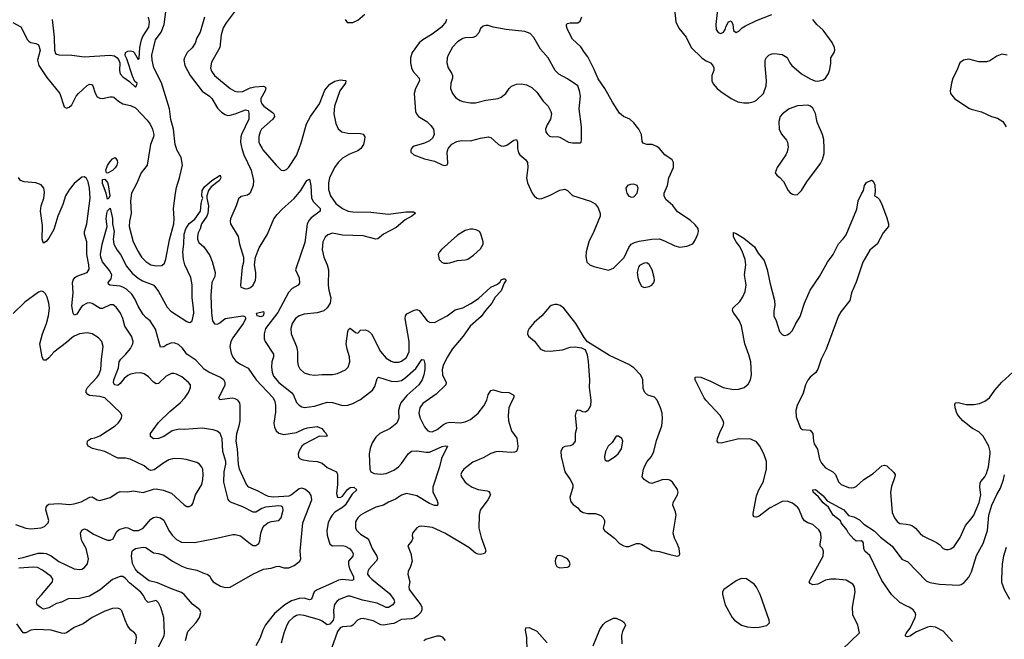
# Model space of a CAD drawing. Header units: inches. Extents: x 1682530 to 1839546, y 640742 to 791647.
# Tile 546 of 656: x 1793063 to 1800769, y 656160 to 661007. Entities that reach past the tile are written whole.
import ezdxf

# ---------------------------------------------------------------- set-up
doc = ezdxf.new("R2010")
doc.units = ezdxf.units.IN
doc.header["$MEASUREMENT"] = 0
for name, color, linetype in [('B7695', 7, 'Continuous'), ('B7696', 7, 'Continuous'), ('B8605', 7, 'Continuous'), ('B8606', 7, 'Continuous')]:
    doc.layers.add(name, color=color, linetype=linetype)

msp = doc.modelspace()

# ---------------------------------------------------------------- linework, layer by layer
at = {"layer": 'B7695', "color": 5}
for points, elevation in [([(1794081.6, 660000), (1794059.6, 659870), (1794013.4, 659810), (1793977.6, 659722.4), (1793937, 659650), (1793928.9, 659590), (1793934.4, 659490), (1793921.1, 659430), (1793918.7, 659390), (1793950.3, 659270), (1793990, 659192.7), (1794017.4, 659150), (1794050, 659114.9), (1794090, 659088.2), (1794130, 659080.7), (1794174.6, 659085.4), (1794196.4, 659103.6), (1794207.6, 659132.4), (1794234.6, 659285.4), (1794269.8, 659410), (1794272.3, 659452.3), (1794265.7, 659530), (1794281.2, 659650), (1794290, 659694.8), (1794314.3, 659770), (1794336, 659870), (1794326, 659930), (1794293.3, 659990), (1794289.8, 660000)], 460), ([(1794800.9, 660000), (1794818.3, 659950), (1794875.6, 659830), (1794891.6, 659750), (1794888.9, 659711.1), (1794870, 659659), (1794857.3, 659642.7), (1794844.7, 659635.3), (1794797, 659623), (1794775.3, 659604.7), (1794758, 659550), (1794713.4, 659450), (1794708.8, 659430), (1794712.2, 659410), (1794772, 659310), (1794782.6, 659250), (1794813.4, 659150), (1794813.4, 659110), (1794803.8, 659070), (1794790.7, 658930), (1794794.8, 658914.8), (1794830, 658902.4), (1794850, 658904.2), (1794870, 658912.2), (1794890, 658930.5), (1794907.2, 658970), (1794910.7, 658990), (1794910.7, 659030), (1794900.5, 659090), (1794907.6, 659150), (1794938.2, 659221.8), (1795001.4, 659330), (1795051.1, 659448.9), (1795076.9, 659483.1), (1795116.3, 659523.7), (1795210.4, 659609.6), (1795263.9, 659670), (1795310, 659750.4), (1795330, 659759.1), (1795340.6, 659710), (1795347, 659610), (1795362.9, 659582.9), (1795413.2, 659530), (1795414.6, 659510), (1795342.7, 659457.3), (1795324.6, 659435.4), (1795311.4, 659408.6), (1795295.6, 659264.4), (1795223.1, 659056.9), (1795222.4, 659050), (1795250, 658986.8), (1795252.9, 658947.1), (1795241.6, 658930), (1795195.8, 658904.2), (1795166.7, 658873.3), (1795083.6, 658716.4), (1794987.3, 658590), (1794975.8, 658550), (1794975.5, 658510), (1794983.6, 658490), (1795050.2, 658390), (1795049.2, 658370), (1795036.5, 658330), (1795032.9, 658290), (1795038, 658250), (1795050, 658219.5), (1795091.3, 658170), (1795190.2, 658090), (1795204.5, 658070), (1795230, 658013), (1795250, 657990.4), (1795270, 657977.1), (1795292.4, 657972.4), (1795370, 657982.3), (1795470, 658013.6), (1795511.3, 658011.3), (1795590, 657988.9), (1795630, 657990.3), (1795670, 658004.5), (1795730, 658036.3), (1795824, 658110), (1795843, 658137), (1795861, 658199), (1795869.7, 658210.3), (1795970, 658178.1), (1796010, 658175.5), (1796050, 658184.6), (1796078.2, 658201.8), (1796162.7, 658277.3), (1796210, 658347.7), (1796226.8, 658346.8), (1796234.7, 658314.7), (1796233.7, 658270), (1796226.7, 658230), (1796211.7, 658190), (1796185.6, 658150), (1796092.7, 658067.3), (1796047, 658010), (1796037.1, 657990), (1796027.5, 657950), (1796030, 657889), (1796013.4, 657850), (1795962.4, 657810), (1795881.3, 657770), (1795850, 657740.9), (1795822.2, 657697.8), (1795806.5, 657653.5), (1795798.1, 657610), (1795802.4, 657490), (1795810.2, 657470.2), (1795835.9, 657455.9), (1795890, 657452.6), (1795930, 657457.5), (1795990, 657483.5), (1796027.1, 657510), (1796050, 657534), (1796105.9, 657614.1), (1796130, 657630.3), (1796170, 657634), (1796243, 657623), (1796270, 657624.3), (1796370, 657667.2), (1796394, 657674), (1796410.8, 657670), (1796364.7, 657575.3), (1796349.4, 657510), (1796295.5, 657350), (1796297, 657310), (1796327.2, 657250), (1796334.6, 657225.4), (1796332.8, 657207.2), (1796310, 657207.3), (1796270, 657221.7), (1796170, 657281.1), (1796090, 657299.8), (1796050, 657286.6), (1796003.8, 657256.2), (1795950, 657233.1), (1795910, 657208), (1795850, 657194.5), (1795767.5, 657152.5), (1795730.5, 657130), (1795709.1, 657110.9), (1795690, 657079), (1795690.3, 657030.3), (1795701.1, 657010), (1795730, 656981.5), (1795782, 656950), (1795795.8, 656935.8), (1795822.6, 656870), (1795858.8, 656810), (1795862, 656790), (1795853.7, 656770), (1795799, 656710), (1795788.5, 656690), (1795785.2, 656670), (1795796.9, 656650), (1795818.9, 656630), (1795957.3, 656517.3), (1795990.3, 656469.7), (1795996, 656450), (1795983.1, 656430), (1795950, 656408.8), (1795930, 656408.9), (1795861.6, 656441.6), (1795744.5, 656464.5), (1795650, 656496.8), (1795630, 656496.1), (1795563.7, 656470), (1795544.9, 656455.1), (1795527.4, 656432.6), (1795519, 656390), (1795522.1, 656330), (1795515.1, 656310), (1795490, 656278.4), (1795470, 656274), (1795430, 656302.5), (1795410, 656310.7), (1795290, 656345.8), (1795250, 656349.8), (1795230, 656345), (1795203.6, 656330), (1795170, 656298), (1795153.7, 656270), (1795130, 656207), (1795108.3, 656130)], 460), ([(1794960.6, 660000), (1794966.9, 659990), (1795070, 659870.4), (1795110, 659830.5), (1795130, 659828), (1795150, 659834.9), (1795170, 659852.7), (1795230, 659944.9), (1795249.1, 660000)], 480), ([(1795732.3, 660000), (1795730, 659996.5), (1795710, 659982.1), (1795643.5, 659956.5), (1795590, 659924.3), (1795554.8, 659890), (1795526, 659850), (1795488.6, 659770), (1795479.3, 659730), (1795479.5, 659679.5), (1795495.9, 659630), (1795536.9, 659570), (1795590, 659529.4), (1795634, 659510), (1795670, 659505.1), (1795810, 659501), (1795950, 659485), (1796084.4, 659504.4), (1796144.9, 659504.9), (1796156.7, 659496.7), (1796158, 659490), (1796133, 659470), (1796079.2, 659440.8), (1796010, 659382.1), (1795910.8, 659329.2), (1795866.5, 659293.5), (1795850, 659289.2), (1795750, 659315.8), (1795590, 659321.9), (1795510, 659336.1), (1795475.2, 659324.8), (1795454.7, 659305.3), (1795436.1, 659270), (1795430.2, 659210), (1795443.2, 659150), (1795469.3, 659089.3), (1795480.2, 659050), (1795477.8, 658930), (1795482.2, 658890), (1795496.9, 658830), (1795493.8, 658790), (1795470, 658752), (1795442.8, 658730), (1795390, 658713.3), (1795290, 658703.5), (1795250.1, 658689.9), (1795222, 658670), (1795194.2, 658630), (1795183.9, 658590), (1795186.9, 658550), (1795229.3, 658450), (1795235.9, 658410), (1795235.8, 658330), (1795242, 658302), (1795256, 658276), (1795290, 658244.6), (1795330, 658230.3), (1795370, 658225.8), (1795430, 658231.3), (1795510, 658230.3), (1795550, 658239.6), (1795612.3, 658267.7), (1795632.6, 658290), (1795646, 658330), (1795644.2, 658370), (1795624.7, 658430), (1795619.1, 658470), (1795631.7, 658568.3), (1795636, 658584), (1795650, 658594.8), (1795690, 658560.7), (1795710, 658554.8), (1795730, 658579.3), (1795770, 658579.7), (1795794, 658570), (1795815.9, 658550), (1795887.2, 658410), (1795930, 658359.7), (1795970, 658334.4), (1795990, 658328.2), (1796030, 658328.1), (1796050, 658334.9), (1796090, 658363.6), (1796111.5, 658410), (1796110.9, 658490), (1796080.9, 658670), (1796082.8, 658690), (1796093.9, 658706.1), (1796150, 658734.2), (1796170, 658739.6), (1796177.5, 658737.5), (1796190, 658731.8), (1796200.1, 658720.1), (1796251.7, 658651.7), (1796270, 658640.2), (1796310, 658638.8), (1796408.5, 658690), (1796470, 658736.9), (1796530, 658754), (1796594, 658786), (1796654.7, 658825.3), (1796750, 658914.6), (1796802, 658938), (1796822.5, 658957.5), (1796830, 658971.6), (1796850, 658980.5), (1796858.8, 658978.8), (1796870.3, 658970), (1796854.3, 658945.7), (1796830, 658886.3), (1796784.6, 658835.4), (1796758.4, 658790), (1796707.7, 658732.3), (1796675, 658685), (1796588.3, 658610), (1796534.8, 658530), (1796448.7, 658430), (1796410.3, 658370.3), (1796380.5, 658310), (1796369.4, 658270), (1796372.6, 658230), (1796400.9, 658170), (1796397.4, 658150), (1796321.4, 658078.6), (1796216.7, 658003.3), (1796193.4, 657970), (1796185.4, 657930), (1796196.1, 657890), (1796230, 657822.4), (1796254.4, 657794.4), (1796270, 657786.3), (1796290, 657784), (1796330, 657800.3), (1796379.7, 657840.3), (1796406.8, 657853.2), (1796430, 657857.1), (1796510, 657853.4), (1796550, 657862.2), (1796590, 657880.2), (1796649.9, 657930.1), (1796695.1, 657984.9), (1796718.7, 658030), (1796730, 658073.4), (1796750, 658106.4), (1796770, 658110.3), (1796830, 658092.8), (1796891, 658090), (1796930.3, 658070.3), (1796930.4, 658050.4), (1796908.2, 658011.8), (1796892.2, 657970), (1796885.4, 657910), (1796888.2, 657868.2), (1796911.8, 657790), (1796952.7, 657732.7), (1796960.9, 657670), (1796959.5, 657650), (1796950.4, 657630), (1796935.8, 657624.2), (1796910, 657622), (1796810, 657628.4), (1796790, 657626.6), (1796750, 657613.8), (1796690, 657580.3), (1796610, 657544.7), (1796539.3, 657490), (1796522.4, 657470), (1796516.4, 657450), (1796519.5, 657430), (1796548.5, 657390), (1796572.7, 657370), (1796604.9, 657350), (1796650, 657331.5), (1796722.4, 657322.4), (1796735.1, 657315.1), (1796743.4, 657303.4), (1796746.3, 657290), (1796726.5, 657250), (1796665.6, 657170), (1796658.6, 657130), (1796657.2, 657030), (1796675.6, 656955.6), (1796706.3, 656870), (1796710.3, 656849.7), (1796700.7, 656830), (1796670, 656822), (1796650, 656824.4), (1796630, 656834), (1796578.5, 656878.5), (1796389.7, 656990), (1796294.8, 657034.8), (1796210, 657046), (1796190, 657042.9), (1796170, 657032), (1796138, 656990), (1796135.5, 656970), (1796140.4, 656950), (1796132.7, 656930), (1796101.6, 656890), (1796124.4, 656830), (1796133.4, 656770), (1796121.5, 656730), (1796102.8, 656690), (1796099.6, 656670), (1796116.9, 656610), (1796107.3, 656570), (1796112.2, 656550), (1796202, 656430), (1796211, 656410), (1796211.1, 656390), (1796201.3, 656370), (1796177.2, 656342.8), (1796150, 656325.3), (1796130, 656319.8), (1796050, 656315.2), (1795990, 656284.4), (1795970, 656279.7), (1795910.2, 656269.8), (1795890, 656273.3), (1795830, 656304), (1795750, 656321.1), (1795730, 656319.3), (1795706.7, 656310), (1795669.4, 656270.6), (1795656.5, 656263.5), (1795590, 656256.4), (1795570, 656249.8), (1795550, 656220.5), (1795489.5, 656050.5)], 480), ([(1796130.2, 660000), (1796123, 659990), (1796124.9, 659970), (1796148.7, 659948.7), (1796230, 659919.3), (1796310, 659900.4), (1796370, 659870.8), (1796390, 659866), (1796409, 659871), (1796414, 659886), (1796409.6, 659969.6), (1796417.5, 660000)], 520), ([(1796959.9, 660000), (1796960.2, 659990), (1796966, 659966), (1796977.4, 659950), (1797025.2, 659910), (1797037.4, 659890), (1797040.9, 659850), (1797029.3, 659770), (1797037.3, 659730), (1797074.9, 659650), (1797090, 659628.2), (1797110, 659610.4), (1797130, 659605.7), (1797150, 659607.6), (1797210, 659631.4), (1797290, 659674.4), (1797330, 659681.5), (1797351, 659671), (1797390, 659631.7), (1797530, 659587.7), (1797566.4, 659566.4), (1797590, 659534.8), (1797606.7, 659490), (1797605.7, 659470), (1797556.9, 659350), (1797517.3, 659270), (1797497.1, 659190), (1797494, 659154), (1797501, 659110), (1797524.7, 659090), (1797555.2, 659075.2), (1797670, 659047.7), (1797710, 659064), (1797793.8, 659146.2), (1797830, 659226), (1797849.3, 659250), (1797874.9, 659265.1), (1797910, 659275.8), (1798009.8, 659290.2), (1798070, 659292.8), (1798115.6, 659275.6), (1798190, 659237.3), (1798230, 659227.8), (1798285.2, 659234.8), (1798330, 659252.4), (1798350, 659282), (1798369.7, 659330), (1798374.7, 659350), (1798373, 659373), (1798350, 659402.9), (1798310, 659438.7), (1798210, 659504.2), (1798173.4, 659553.4), (1798120.5, 659600.5), (1798105.6, 659630), (1798107.7, 659650), (1798133.5, 659710), (1798142, 659770), (1798180.9, 659850), (1798181, 659890), (1798170, 659909.6), (1798113, 659950), (1798070.5, 660000)], 520), ([(1799074.7, 660000), (1799070, 659974), (1799059.5, 659950), (1798990.4, 659850), (1798976.3, 659810), (1798987.3, 659790), (1799011.9, 659771.9), (1799041.3, 659741.3), (1799077.1, 659670), (1799090, 659655.5), (1799110, 659641.3), (1799130, 659637.6), (1799150, 659640.4), (1799180.7, 659670), (1799222.5, 659737.5), (1799330, 659882), (1799347.2, 659912.8), (1799358.8, 659961.2), (1799357.8, 660000)], 520), ([(1793050, 656792), (1793090, 656798.9), (1793207.4, 656832.6), (1793250, 656833.7), (1793270.4, 656830), (1793310, 656813.5), (1793367.9, 656767.9), (1793490, 656710.2), (1793530, 656705), (1793550, 656709.3), (1793570, 656720.8), (1793594.2, 656750), (1793600.4, 656790), (1793583.1, 656870), (1793549.9, 656929.9), (1793544.5, 656950), (1793539.8, 656990), (1793550, 657014.4), (1793570, 657022.6), (1793590, 657015.3), (1793641.7, 656981.7), (1793730, 656942.2), (1793750, 656935.2), (1793770, 656934.6), (1793793.3, 656946.7), (1793819.3, 657000.7), (1793841.1, 657018.9), (1793890, 657034.6), (1793910, 657031.7), (1793951.2, 657011.2), (1793992.3, 657010), (1794030, 657028.1), (1794090, 657098.5), (1794110, 657112.1), (1794130, 657116.8), (1794164.4, 657110), (1794190, 657092.1), (1794229.2, 657010), (1794254.9, 656974.9), (1794290, 656939.6), (1794330, 656920.8), (1794430, 656916), (1794592.8, 656947.2), (1794730, 656979.5), (1794750, 656979.5), (1794790, 656968.5), (1794870, 656905.3), (1794890, 656894), (1794910, 656892.4), (1794935.1, 656910), (1794943, 656930), (1794951.2, 656990), (1794966.7, 657033.3), (1794979.3, 657050), (1795005.2, 657070), (1795030, 657081.6), (1795090, 657088.2), (1795109.5, 657110), (1795124.7, 657170), (1795121.6, 657190), (1795110, 657200.5), (1795090, 657203.5), (1794986.1, 657193.9), (1794956.6, 657183.4), (1794910, 657155.1), (1794890, 657154.7), (1794810, 657196.8), (1794713.5, 657233.5), (1794702.4, 657242.4), (1794694.6, 657254.6), (1794660.4, 657390), (1794663.8, 657470), (1794676.1, 657530), (1794675.7, 657550), (1794652.7, 657630), (1794646.9, 657726.9), (1794630.7, 657770.7), (1794608, 657788), (1794577.8, 657797.8), (1794490, 657812.3), (1794350, 657802.2), (1794310, 657803.2), (1794255.8, 657790), (1794190, 657746.9), (1794150, 657730.8), (1794110, 657728.7), (1794087.5, 657747.5), (1794087.8, 657770), (1794150, 657855), (1794238.2, 657941.8), (1794319.7, 658010), (1794355.8, 658050), (1794384.2, 658090), (1794400.5, 658130), (1794399.6, 658150), (1794384.5, 658170), (1794332.2, 658212.2), (1794290, 658235.1), (1794270, 658239.7), (1794250, 658238.3), (1794210, 658218.3), (1794150, 658159.7), (1794130, 658158.9), (1794110, 658171.1), (1794070, 658213), (1794037.8, 658237.8), (1794010, 658243.1), (1793970, 658240.7), (1793930, 658233.3), (1793910, 658223.4), (1793880.6, 658199.4), (1793850, 658161.7), (1793830, 658145.1), (1793807.3, 658150), (1793800.3, 658160.3), (1793795.8, 658170), (1793800.3, 658190), (1793837, 658283), (1793840.9, 658330), (1793853.5, 658350), (1793894.4, 658390), (1793930, 658435.8), (1793947.4, 658470), (1793949.7, 658489.7), (1793936.9, 658530), (1793884.8, 658610), (1793869.8, 658669.8), (1793851.6, 658711.6), (1793819.1, 658759.1), (1793795.2, 658775.2), (1793770, 658777.7), (1793711.9, 658748.1), (1793691.4, 658748.6), (1793630, 658787.6), (1793610, 658792.4), (1793590, 658788.2), (1793552.7, 658767.3), (1793537.4, 658750), (1793510, 658704.2), (1793490, 658695.1), (1793481.8, 658710), (1793470, 658769), (1793481.8, 658870), (1793476.8, 658950), (1793481, 658970), (1793494, 658990), (1793510, 659001.7), (1793589.7, 659030), (1793605.7, 659054.3), (1793604.7, 659090), (1793589.3, 659170), (1793588.4, 659268.4), (1793568.9, 659330), (1793569.8, 659350.2), (1793587.6, 659410), (1793613.8, 659610), (1793609.7, 659690), (1793598, 659738), (1793585.8, 659765.8), (1793570, 659778), (1793550, 659774), (1793490, 659726), (1793450, 659676.9), (1793422.5, 659630), (1793399.6, 659560.4), (1793361.2, 659470), (1793330, 659366.3), (1793290, 659298.7), (1793270, 659272), (1793250, 659259), (1793239.6, 659290), (1793242.6, 659397.4), (1793226.9, 659510), (1793230.6, 659550), (1793251.9, 659610), (1793256.7, 659656.7), (1793250.6, 659690), (1793230, 659715.5), (1793190, 659729.9), (1793098.6, 659738.6), (1793069.9, 659749.9), (1793052.8, 659772.8)], 460), ([(1794359.2, 656150), (1794379.5, 656220.5), (1794443.7, 656290), (1794470.6, 656330), (1794479.8, 656370), (1794471.7, 656390), (1794415, 656435), (1794350, 656509), (1794330, 656524.5), (1794250, 656553.1), (1794140.6, 656600.6), (1794075.7, 656615.7), (1793990, 656681.3), (1793966.2, 656710), (1793946.7, 656753.3), (1793939.1, 656810), (1793943.5, 656850), (1793950, 656857.6), (1793970.2, 656870.2), (1794030, 656880.7), (1794050, 656877.8), (1794110, 656835.3), (1794150, 656832), (1794190, 656817.4), (1794259.5, 656770), (1794330.6, 656730.6), (1794370, 656715.5), (1794450, 656701.3), (1794510, 656674.7), (1794530.2, 656670.2), (1794550, 656653), (1794560.3, 656630), (1794577, 656610), (1794635.4, 656575.4), (1794670, 656564.1), (1794710, 656568.5), (1794888.5, 656670), (1794970, 656709.4), (1795030, 656715.4), (1795070, 656729.2), (1795090, 656731.3), (1795130, 656717.8), (1795170, 656718.7), (1795210, 656737.4), (1795254.4, 656770), (1795263.2, 656790), (1795258.3, 656850), (1795279.9, 657070), (1795349.9, 657250), (1795344.7, 657284.7), (1795330, 657306.2), (1795293.2, 657333.2), (1795270, 657341.5), (1795250, 657335.5), (1795190.1, 657290), (1795170, 657280.4), (1795050, 657270.6), (1795010, 657276.9), (1794986.1, 657286.1), (1794930, 657318.8), (1794855.1, 657350), (1794837.7, 657370), (1794783.1, 657490), (1794775.8, 657530), (1794768, 657650), (1794757.8, 657710), (1794762.5, 657770), (1794780.9, 657830), (1794787.9, 657870), (1794788, 657990), (1794785.1, 658010), (1794779.1, 658019.1), (1794769.3, 658030), (1794750, 658040.5), (1794725.3, 658045.3), (1794630, 658032.7), (1794620.5, 658050), (1794670.7, 658150), (1794670.7, 658170), (1794659.4, 658190), (1794630, 658211.3), (1794543.5, 658250), (1794509.8, 658270), (1794442.3, 658342.3), (1794370, 658391.6), (1794337, 658437), (1794306, 658466), (1794277.7, 658477.7), (1794250, 658478.2), (1794215.6, 658464.4), (1794190, 658447.1), (1794165.6, 658445.6), (1794125.8, 658585.8), (1794084.7, 658650), (1794050, 658677.4), (1794030, 658700.5), (1793990, 658766.9), (1793963.9, 658823.9), (1793939.5, 658859.5), (1793897.7, 658897.7), (1793870, 658914.5), (1793850, 658921.4), (1793768.7, 658930), (1793758.6, 658938.6), (1793755.6, 658950), (1793779.7, 658980.3), (1793784.6, 659010), (1793766, 659046), (1793710, 659114), (1793697.2, 659150), (1793696.1, 659170), (1793707.5, 659250), (1793748.2, 659390), (1793740.2, 659450), (1793744, 659490), (1793750, 659511), (1793770, 659532), (1793790, 659451), (1793788.2, 659410), (1793803.2, 659350), (1793794.9, 659290), (1793799.5, 659250), (1793824.5, 659204.5), (1793852.3, 659170), (1793898.4, 659078.4), (1793944.2, 659024.2), (1793990, 658983.8), (1794024.6, 658964.6), (1794111.8, 658930), (1794150, 658881.6), (1794217.5, 658757.5), (1794245.7, 658725.7), (1794370, 658645), (1794390, 658638.6), (1794398.8, 658641.2), (1794413.3, 658650), (1794425.3, 658710), (1794424.2, 658750), (1794412.1, 658832.1), (1794413.6, 658933.6), (1794402.8, 658990), (1794354, 659090), (1794344.5, 659130), (1794339.4, 659190), (1794348.7, 659250), (1794349.2, 659330), (1794363, 659370), (1794390, 659413.8), (1794433.9, 659446.1), (1794478, 659510), (1794483.9, 659570), (1794490, 659601), (1794496, 659610), (1794488.8, 659628.8), (1794490, 659670.4), (1794510, 659698.9), (1794566, 659750), (1794632, 659790), (1794637, 659770), (1794626.4, 659750), (1794560.4, 659699.6), (1794540.3, 659670), (1794527.7, 659630), (1794526.8, 659610), (1794539.2, 659550), (1794535.2, 659490), (1794528.7, 659470), (1794484.4, 659410), (1794476, 659370), (1794460.4, 659339.6), (1794454, 659310), (1794454.2, 659290), (1794464.5, 659264.5), (1794503, 659230), (1794550, 659162.8), (1794570, 659114.8), (1794593.8, 659030), (1794590, 658999.3), (1794566.7, 658950), (1794557.8, 658850), (1794563.5, 658710), (1794572.3, 658650), (1794587.5, 658627.5), (1794610, 658625.4), (1794630, 658635.9), (1794670, 658669.3), (1794790, 658688.4), (1794810.3, 658690.3), (1794824.9, 658684.9), (1794832.4, 658670), (1794811.5, 658630), (1794730, 658518.4), (1794715.8, 658490), (1794708.1, 658450), (1794717.5, 658397.5), (1794730, 658366.4), (1794755.4, 658335.4), (1794790, 658311.7), (1794850, 658281), (1794912.5, 658190), (1795046.2, 658050), (1795059.8, 658019.8), (1795065.1, 657990), (1795064.1, 657935.9), (1795053, 657850), (1795058, 657818), (1795070, 657791.7), (1795092.2, 657772.2), (1795130, 657762.3), (1795230, 657776.8), (1795290, 657807.3), (1795314.7, 657814.7), (1795390, 657824.2), (1795428.4, 657810), (1795444.7, 657784.7), (1795461, 657770), (1795470, 657748.7), (1795454.8, 657745.2), (1795410, 657747.8), (1795290, 657685.3), (1795270, 657669.7), (1795250, 657634), (1795243.2, 657610), (1795245.5, 657585.5), (1795254.5, 657574.5), (1795270, 657566.9), (1795324.6, 657555.4), (1795391.3, 657550), (1795430, 657538.3), (1795470, 657504.6), (1795541.3, 657470), (1795548.9, 657450), (1795550.7, 657370.7), (1795541.1, 657301.1), (1795550, 657272.6), (1795570, 657268.8), (1795590, 657280.2), (1795629, 657331), (1795650, 657347.2), (1795677.3, 657350), (1795702.4, 657330), (1795665.2, 657294.8), (1795610.8, 657209.2), (1795590, 657190.5), (1795530, 657153.3), (1795507.3, 657130), (1795494.2, 657110), (1795478.2, 657070), (1795466.1, 657010), (1795470, 656974), (1795490, 656902.6), (1795511.9, 656891.9), (1795587.7, 656892.3), (1795610, 656887.7), (1795644, 656870), (1795661.3, 656850), (1795671.5, 656830), (1795668.9, 656811.1), (1795636.9, 656770), (1795635, 656745), (1795643.5, 656710), (1795675.1, 656650), (1795675, 656625), (1795661.2, 656618.8), (1795590, 656628.2), (1795556.8, 656623.2), (1795504.2, 656595.8), (1795390, 656547), (1795368.3, 656530), (1795346.6, 656473.4), (1795330, 656469.3), (1795290, 656480.2), (1795250, 656478.9), (1795190, 656459.9), (1795137.2, 656430), (1795057.5, 656362.5), (1794987.1, 656272.9), (1794964.7, 656230), (1794944.1, 656170), (1794912, 656108)], 440), ([(1799500.2, 656079.8), (1799636, 656210), (1799621.6, 656270), (1799584, 656350), (1799581, 656410), (1799601.3, 656530), (1799597.6, 656570), (1799584.5, 656590), (1799530, 656621.7), (1799450, 656630.8), (1799412, 656630), (1799370, 656622.4), (1799310, 656589.8), (1799270, 656586.6), (1799250, 656596), (1799242.4, 656610), (1799251.2, 656630), (1799352.2, 656810), (1799353.3, 656850), (1799345.1, 656870), (1799328.8, 656888.8), (1799326.5, 656906.5), (1799334.8, 656950), (1799333.8, 656990), (1799317.1, 657017.1), (1799270, 657057.2), (1799230, 657071.1), (1799205.4, 657085.4), (1799189, 657109), (1799160.4, 657180.4), (1799150, 657194.3), (1799110, 657225.4), (1799070, 657239.7), (1799030, 657237.4), (1798930, 657186), (1798850, 657123.6), (1798830, 657114.5), (1798810, 657117.2), (1798802.9, 657130), (1798804.4, 657144.4), (1798830, 657282.8), (1798847.7, 657330), (1798881.8, 657390), (1798908.6, 657490), (1798906.4, 657550), (1798885.5, 657610), (1798855.3, 657670), (1798830, 657704.4), (1798786.3, 657726.3), (1798690, 657728.5), (1798553.6, 657693.6), (1798530, 657696), (1798521.6, 657710), (1798523.5, 657730), (1798546.9, 657790), (1798569.7, 657830), (1798573.7, 657850), (1798569.7, 657870), (1798544.5, 657910), (1798432.8, 658030), (1798419.1, 658050), (1798349.6, 658190), (1798349.3, 658210), (1798365.8, 658214.2), (1798394.8, 658210), (1798470, 658180.2), (1798569.5, 658129.5), (1798650, 658114.7), (1798690, 658116.5), (1798732, 658130), (1798764.9, 658155.1), (1798783.5, 658190), (1798789.8, 658230), (1798784, 658330), (1798770, 658385.1), (1798737.7, 658470), (1798711.7, 658611.7), (1798694.7, 658654.7), (1798651.5, 658710), (1798641.6, 658730), (1798644.5, 658750), (1798698.6, 658801.4), (1798721.3, 658838.7), (1798740, 658880), (1798748.4, 658931.6), (1798735.3, 659010), (1798744.9, 659090), (1798739.9, 659130), (1798716.7, 659196.7), (1798696, 659236), (1798669, 659270), (1798650, 659309.4), (1798650, 659342), (1798670, 659334.8), (1798730, 659297.3), (1798813.4, 659230), (1798841.7, 659181.7), (1798890, 659122.8), (1798913.7, 659053.7), (1798934, 658950), (1798970.2, 658810), (1798972.2, 658770), (1798965.4, 658730), (1798966.2, 658690), (1798983.9, 658650), (1799010, 658567.7), (1799030, 658544.9), (1799039.9, 658539.9), (1799050, 658535.5), (1799070, 658541.3), (1799090, 658553.7), (1799110, 658574.9), (1799133.8, 658626.2), (1799170, 658684.9), (1799203.8, 658790), (1799248.9, 658891.1), (1799323.1, 658996.9), (1799386.2, 659110), (1799429.9, 659170.1), (1799470, 659252.7), (1799507.6, 659292.4), (1799530, 659324), (1799614.7, 659525.3), (1799625.7, 659590), (1799650, 659646), (1799667, 659670), (1799674, 659710), (1799690, 659734.8), (1799730, 659751.3), (1799743.6, 659743.6), (1799755.3, 659715.3), (1799758, 659662), (1799754, 659630), (1799776.9, 659616.9), (1799790, 659602), (1799806.8, 659570), (1799850, 659458), (1799863.6, 659410), (1799861.3, 659390), (1799820.4, 659339.6), (1799774.6, 659250), (1799736.8, 659223.2), (1799717.1, 659202.9), (1799660.7, 659110), (1799610, 658952.7), (1799571.7, 658870), (1799559.3, 658810), (1799490, 658722.4), (1799470.2, 658689.8), (1799374, 658430), (1799336.6, 658350), (1799310, 658273), (1799293.5, 658246.5), (1799250, 658211.7), (1799230, 658186), (1799213.8, 658150), (1799194.8, 658085.2), (1799147.6, 657990), (1799137.8, 657950), (1799140.5, 657900.5), (1799172.5, 657812.5), (1799190, 657800.3), (1799250, 657796.9), (1799270, 657770.5), (1799274.7, 657710), (1799281.3, 657690), (1799307.2, 657647.2), (1799322.3, 657570), (1799336.9, 657536.9), (1799370, 657500.8), (1799426.4, 657470), (1799448.7, 657450), (1799471.1, 657391.1), (1799491, 657371), (1799550, 657347.9), (1799570, 657344.7), (1799592.4, 657347.6), (1799610, 657355.6), (1799668.2, 657410), (1799742.5, 657457.5), (1799810, 657515.8), (1799830, 657523), (1799850, 657516.3), (1799904.8, 657464.8), (1799913.7, 657450), (1799912.9, 657430), (1799885.5, 657354.5), (1799878.4, 657310), (1799891.3, 657151.3), (1799909.1, 657110), (1799930, 657080.3), (1799950, 657066.7), (1800000, 657059.3)], 480), ([(1793030, 657058.2), (1793110, 657030.3), (1793150, 657022.8), (1793230, 657030.4), (1793257.7, 657042.3), (1793285.1, 657070), (1793289.7, 657090.3), (1793268.3, 657171.7), (1793270, 657193.4), (1793279.7, 657210), (1793290, 657217.3), (1793370, 657222.7), (1793450, 657215.5), (1793490, 657220.5), (1793544.7, 657235.3), (1793612.6, 657272.6), (1793630, 657273.8), (1793670, 657251.6), (1793690, 657246.7), (1793770.6, 657269.4), (1793830, 657307.4), (1793850, 657315.6), (1793910, 657314), (1793950, 657321.5), (1794030, 657307.6), (1794110, 657334), (1794130, 657335.8), (1794185.1, 657325.1), (1794250, 657301.6), (1794350, 657210.4), (1794370, 657199.3), (1794390, 657198), (1794410, 657208), (1794418.9, 657221.1), (1794437.6, 657290), (1794487.6, 657370), (1794496.2, 657410), (1794498.7, 657450), (1794495.1, 657490), (1794487.4, 657507.4), (1794470, 657529.5), (1794450, 657541.6), (1794365.9, 657565.9), (1794330, 657572.1), (1794270, 657573.7), (1794230, 657563.5), (1794190, 657540.5), (1794114.1, 657485.9), (1794090, 657479.6), (1794070, 657487.3), (1794037.2, 657517.2), (1793928.2, 657568.2), (1793890, 657576.8), (1793830, 657577.6), (1793730, 657628.1), (1793632.7, 657652.7), (1793599.5, 657670), (1793591.6, 657690), (1793594.5, 657710), (1793602, 657718), (1793621.2, 657730), (1793650, 657735.5), (1793690, 657751.3), (1793811.3, 657830), (1793833.7, 657850), (1793846.9, 657870), (1793859.5, 657890), (1793862.7, 657910), (1793854, 657930), (1793730, 658048.1), (1793690, 658059.6), (1793610, 658067.8), (1793595.2, 658075.2), (1793581.9, 658090), (1793581.9, 658110), (1793593, 658130), (1793669, 658210), (1793682.6, 658230), (1793699.1, 658270), (1793702.3, 658350), (1793716.8, 658450), (1793705.1, 658490), (1793679.3, 658519.3), (1793630, 658550.8), (1793590, 658558.2), (1793530, 658548.7), (1793490, 658532.2), (1793470, 658518.3), (1793430, 658481.1), (1793330, 658406.3), (1793290, 658360.7), (1793270, 658344.5), (1793250, 658343.7), (1793237.4, 658370), (1793220.4, 658470), (1793240.9, 658550), (1793273.1, 658630), (1793288.3, 658690), (1793295.4, 658750), (1793291.1, 658790), (1793277.5, 658837.5), (1793263.5, 658863.5), (1793250, 658879.3), (1793241.5, 658881.5), (1793230, 658882.9), (1793210, 658874.7), (1793103.1, 658796.9), (1793011.3, 658708.7)], 480), ([(1800000, 656422.4), (1799950, 656447.1), (1799885.7, 656510), (1799810, 656619.7), (1799715.3, 656815.3), (1799677.4, 656850), (1799669.7, 656870), (1799667.8, 656907.8), (1799661.5, 656921.5), (1799649.5, 656929.5), (1799610, 656926.2), (1799590, 656942.6), (1799549.8, 656990), (1799535.7, 657015.7), (1799492.6, 657070), (1799485.7, 657085.7), (1799429.7, 657130), (1799394, 657194), (1799350, 657226), (1799315.1, 657275.1), (1799272.7, 657310), (1799269.5, 657330), (1799290, 657332.2), (1799350, 657281.6), (1799383.6, 657243.6), (1799513.3, 657173.3), (1799548.8, 657128.8), (1799590, 657118.4), (1799634.8, 657094.8), (1799670, 657060.3), (1799750, 657008.5), (1799798.6, 656958.6), (1799890, 656887.4), (1799966.5, 656786.5), (1800000, 656772)], 460), ([(1794150, 656098), (1794192.7, 656190), (1794195.3, 656204.7), (1794191.2, 656330), (1794167.9, 656407.9), (1794150, 656445.1), (1794130, 656462), (1794068.3, 656448.3), (1794050, 656466), (1794030, 656505.3), (1794010, 656527.2), (1793921.7, 656601.7), (1793890, 656636), (1793870, 656649.8), (1793850, 656650.7), (1793790, 656628.1), (1793692.6, 656547.4), (1793610, 656497.1), (1793530, 656479.6), (1793443.2, 656476.8), (1793390, 656449.8), (1793350, 656439.8), (1793290, 656406.5), (1793250, 656396.4), (1793230, 656405.1), (1793200.7, 656430), (1793193.6, 656450), (1793198.7, 656470), (1793233.8, 656506.2), (1793318.5, 656610), (1793321, 656630), (1793309.7, 656650), (1793241.2, 656701.2), (1793201.4, 656721.4), (1793170, 656724), (1793055, 656715)], 460), ([(1793970, 656124.9), (1793977.6, 656170), (1793973.6, 656193.6), (1793960.7, 656210), (1793930, 656234.7), (1793907.6, 656267.6), (1793887.1, 656310), (1793862.3, 656382.3), (1793850, 656395.6), (1793830, 656403.6), (1793790, 656401.3), (1793730, 656380.5), (1793630, 656329.6), (1793559.7, 656280.3), (1793490, 656251), (1793430, 656211.2), (1793410, 656205.7), (1793390, 656207.4), (1793310, 656230.8), (1793190, 656237.4), (1793150, 656232), (1793110, 656209.7), (1793090, 656211.3), (1793040.3, 656280.3)], 480), ([(1797552, 656108), (1797604, 656236), (1797630, 656276.5), (1797646.4, 656293.6), (1797710, 656324.4), (1797730, 656324.4), (1797780.6, 656300.6), (1797794, 656290), (1797804.4, 656270), (1797780, 656220), (1797773.6, 656190), (1797774.7, 656125.3)], 480), ([(1797034.8, 656070), (1797032.7, 656172.7), (1797021.6, 656230), (1797024, 656250), (1797050, 656252.7), (1797110, 656223.1), (1797191.4, 656131.4)], 480), ([(1796226, 656150), (1796240.4, 656159.6), (1796330, 656186.4), (1796350, 656186), (1796370, 656179.1), (1796391.6, 656150)], 480), ([(1800000, 656181.7), (1799992.3, 656190), (1800000, 656203.7)], 460)]:
    msp.add_lwpolyline(points, dxfattribs=dict(at, elevation=elevation))
for points, elevation in [([(1793750, 659806.3), (1793741.2, 659810), (1793737.7, 659830), (1793750, 659866.7), (1793770, 659898.4), (1793790, 659919), (1793810, 659928.8), (1793824.8, 659904.8), (1793827.3, 659890), (1793823.2, 659870), (1793810, 659848.5), (1793790, 659828.5)], 440), ([(1793750, 659602.7), (1793740.5, 659650), (1793710, 659726), (1793710, 659756.3), (1793730, 659758.4), (1793750, 659734.4), (1793756.3, 659716.3), (1793767.7, 659630), (1793761, 659610)], 440), ([(1797870, 659719.6), (1797842.6, 659717.4), (1797821, 659710), (1797807.7, 659690), (1797808.2, 659670), (1797815.5, 659650), (1797830, 659627.7), (1797850, 659619.1), (1797870, 659620.7), (1797895.1, 659650), (1797902, 659690), (1797896, 659710)], 540), ([(1796590, 659367.6), (1796550, 659358.2), (1796490, 659321.1), (1796364, 659210), (1796347.7, 659190), (1796339.1, 659170), (1796344.9, 659130), (1796366.8, 659110), (1796383.6, 659103.6), (1796410, 659101.1), (1796430, 659106), (1796490, 659122.6), (1796550, 659127.6), (1796570, 659134.6), (1796614.7, 659165.3), (1796670, 659214.9), (1796689.7, 659250), (1796690.9, 659270), (1796673, 659333), (1796662, 659350), (1796641.7, 659361.7), (1796610, 659367.2)], 520), ([(1797970, 659104), (1797950, 659101.2), (1797914.8, 659085.2), (1797904.7, 659070), (1797896.3, 659030), (1797899.5, 658990), (1797910, 658956), (1797930, 658922.8), (1797950, 658910.8), (1797990, 658919.1), (1798010, 658930.7), (1798026.6, 658950), (1798031.5, 658970), (1798029.3, 658990.7), (1798013.6, 659050), (1797990, 659093.2)], 520), ([(1794950, 658682.6), (1794921.2, 658690), (1794915.3, 658710), (1794970, 658724.7), (1794974.6, 658714.6), (1794970, 658695.3), (1794967.3, 658690)], 440), ([(1797270, 658779.6), (1797250, 658779.6), (1797222.8, 658770), (1797210, 658760.9), (1797150.3, 658689.7), (1797090, 658638.4), (1797050, 658592), (1797039.3, 658570), (1797036.3, 658550), (1797044, 658530), (1797091.6, 658491.6), (1797139.1, 658430), (1797170, 658417.4), (1797213.9, 658413.9), (1797310, 658423.6), (1797370, 658445.3), (1797410, 658447.2), (1797459.5, 658439.5), (1797486, 658426), (1797494.6, 658414.6), (1797504.6, 658384.6), (1797512.8, 658332.8), (1797521.8, 658190), (1797520.2, 658130), (1797533.4, 658030), (1797530, 657985.2), (1797510.3, 657950), (1797490, 657937.4), (1797470, 657939.1), (1797450, 657950.9), (1797430, 657952.6), (1797419.3, 657940.7), (1797411.4, 657910), (1797421.5, 657810), (1797410.2, 657769.8), (1797410.1, 657709.9), (1797390, 657681.4), (1797370, 657672), (1797330, 657668.6), (1797310, 657657.7), (1797298.2, 657630), (1797299.7, 657590), (1797328.3, 657470), (1797371.1, 657411.1), (1797391, 657370), (1797391.9, 657350), (1797367.4, 657270), (1797375.8, 657235.8), (1797394.1, 657214.1), (1797430, 657188.2), (1797446.7, 657166.7), (1797471.7, 657151.7), (1797510, 657145), (1797570, 657144.2), (1797610, 657128), (1797628.7, 657110), (1797638.8, 657090), (1797639.8, 657070), (1797630.2, 657030), (1797640.3, 657010), (1797719, 656950), (1797758, 656910), (1797790, 656890.2), (1797810, 656884.5), (1797830, 656886), (1797890, 656910.3), (1797910, 656910.3), (1797930, 656904.2), (1798010, 656854.4), (1798070, 656846.7), (1798150, 656822.4), (1798209.4, 656810.6), (1798223.7, 656816.3), (1798230, 656824.7), (1798225.1, 656870), (1798209.7, 656910), (1798187.4, 656950), (1798177.8, 656990), (1798200.3, 657130), (1798195.7, 657155.7), (1798175.8, 657210), (1798178, 657230), (1798211.3, 657290), (1798215.8, 657310), (1798210.8, 657330.8), (1798171.3, 657390), (1798150, 657404.2), (1798130, 657409.7), (1798090, 657408), (1798010, 657379.7), (1797990, 657383.5), (1797951.2, 657410), (1797933.3, 657430), (1797945.2, 657490), (1797957.1, 657522.9), (1797973, 657550), (1798006.3, 657590), (1798026.3, 657630), (1798045.6, 657714.4), (1798087.2, 657830), (1798093.2, 657886.8), (1798090.7, 657930), (1798079.3, 657970), (1798051.9, 658030), (1798030, 658054.2), (1797978.4, 658070), (1797954.7, 658090), (1797942.5, 658122.5), (1797938.8, 658190), (1797933.1, 658210), (1797921.7, 658230), (1797870, 658283.1), (1797829.6, 658310), (1797680, 658380), (1797506.6, 658486.6), (1797480.5, 658520.5), (1797414.7, 658630), (1797320.9, 658750), (1797292.3, 658772.3)], 520), ([(1797750, 657748.7), (1797730, 657748.7), (1797699.5, 657700.5), (1797668.4, 657670), (1797647.2, 657630), (1797639.5, 657590), (1797643.1, 657563.1), (1797654.8, 657554.8), (1797670, 657557.1), (1797690, 657568.4), (1797716.3, 657583.7), (1797746.6, 657610), (1797772, 657650), (1797784, 657710), (1797775.3, 657730)], 540), ([(1797290, 656814.5), (1797270, 656812), (1797257.1, 656790), (1797254.9, 656770), (1797256.3, 656750), (1797267.7, 656730), (1797290, 656719.1), (1797350, 656722.8), (1797362, 656730), (1797371.8, 656750), (1797364, 656770), (1797350, 656788.7), (1797308, 656810)], 520), ([(1798710, 656635.1), (1798670, 656616.3), (1798573, 656550), (1798563, 656530), (1798562.4, 656510), (1798585.3, 656430), (1798639.3, 656330), (1798656.3, 656310), (1798711.3, 656271.3), (1798756.7, 656256.7), (1798810, 656251.8), (1798850, 656253.7), (1798910, 656266.4), (1798931.2, 656288.8), (1798929.5, 656310), (1798858.3, 656510), (1798830, 656566.6), (1798810, 656591.5), (1798750, 656632.8)], 520)]:
    msp.add_lwpolyline(points, close=True, dxfattribs=dict(at, elevation=elevation))
at = {"layer": 'B7696', "color": 5}
for points, elevation in [([(1798177.3, 661190), (1798198.3, 660990), (1798220.7, 660940.7), (1798278, 660870), (1798317.1, 660790), (1798400.5, 660710), (1798430, 660688.5), (1798468.8, 660668.8), (1798487.7, 660650), (1798494.9, 660630), (1798494.4, 660610), (1798480.3, 660570), (1798479.5, 660530), (1798490, 660505.5), (1798520.4, 660470), (1798550, 660444.9), (1798630, 660391.6), (1798684.3, 660364.3), (1798730, 660356.5), (1798770, 660357.3), (1798810, 660367.8), (1798830, 660378.9), (1798883.1, 660430), (1798906.2, 660490), (1798908.6, 660530), (1798896.2, 660650), (1798897, 660690), (1798907.2, 660712.8), (1798926, 660730), (1798950, 660740.5), (1798970, 660743), (1799030, 660735.5), (1799070, 660710.7), (1799090.6, 660670.6), (1799106.8, 660650), (1799182.5, 660582.5), (1799250, 660544.4), (1799284.7, 660530), (1799310, 660526), (1799350, 660535.5), (1799370, 660550.5), (1799393.7, 660586.3), (1799403.6, 660616.4), (1799411.7, 660668.3), (1799412.1, 660710), (1799436.1, 660750), (1799441.6, 660770), (1799439.8, 660790), (1799421.6, 660830), (1799350, 660926.3), (1799300.5, 660970), (1799269.7, 661010)], 520), ([(1798539.6, 661230), (1798510.2, 660970), (1798512.9, 660930), (1798530, 660906.6), (1798550, 660900.2), (1798571.1, 660908.9), (1798585.1, 660930), (1798590, 660950.8), (1798610, 660990.7), (1798630, 660998.8), (1798643.8, 660970), (1798650, 660922), (1798670, 660907.3), (1798690, 660917.3), (1798717.1, 660942.9), (1798742, 660958), (1798830, 661001.1), (1798950, 661048.4)], 540), ([(1794772.1, 661107.9), (1794678, 660982), (1794655.9, 660944.1), (1794640.6, 660890), (1794628.1, 660790), (1794564.7, 660675.3), (1794557.3, 660630), (1794563.5, 660603.5), (1794586.3, 660570), (1794710, 660469.1), (1794747.4, 660447.4), (1794770, 660441.8), (1794810, 660445.3), (1794866.2, 660473.8), (1794902.1, 660482.1), (1794970, 660486), (1794982.3, 660482.3), (1794990, 660473.4), (1794984.7, 660450), (1794950.2, 660390), (1794950.2, 660370), (1794957.2, 660350), (1794974, 660330), (1795041.9, 660281.9), (1795051.8, 660270), (1795056.6, 660250), (1795045.2, 660230), (1794955.9, 660150), (1794944.7, 660130), (1794934, 660094), (1794935.5, 660050), (1794941.8, 660030), (1794960.6, 660000)], 480), ([(1793317, 661010), (1793333.3, 660870), (1793335.4, 660770), (1793343.8, 660743.8), (1793350, 660737.1), (1793370, 660733.6), (1793471.3, 660730), (1793570, 660716.4), (1793769.4, 660729.4), (1793804.5, 660724.5), (1793825.7, 660710), (1793836.6, 660696.6), (1793846.9, 660670), (1793844.9, 660610), (1793850, 660584.9), (1793870, 660559.3), (1793922.9, 660522.9), (1793970, 660478.8), (1793978, 660490), (1793981.2, 660510), (1793964.5, 660524.5), (1793945.6, 660565.6), (1793901.7, 660701.7), (1793888.4, 660728.4), (1793889.7, 660750), (1793910, 660761.3), (1793930, 660763.1), (1793950, 660758.7), (1793959.5, 660750), (1793990, 660696), (1793997.5, 660702.5), (1794004.1, 660790), (1794015.2, 660850), (1794025.3, 660874.7), (1794072.7, 660950), (1794079.1, 660990), (1794070, 661026)], 480), ([(1794289.8, 660000), (1794279.2, 660030), (1794267.1, 660150), (1794246.8, 660226.8), (1794234.1, 660310), (1794173.7, 660513.7), (1794112.7, 660630), (1794098.4, 660690), (1794097.5, 660730), (1794125.7, 660850), (1794169.9, 660910), (1794193.9, 660970), (1794209.2, 661090)], 460), ([(1794510, 661027.8), (1794474.8, 660910), (1794450, 660866), (1794435.1, 660824.9), (1794412.9, 660787.1), (1794374.2, 660750), (1794353.6, 660710), (1794348.3, 660690), (1794356.2, 660650), (1794398.2, 660570), (1794490, 660447.9), (1794547.7, 660407.7), (1794566, 660390), (1794610, 660316), (1794642.7, 660282.7), (1794670, 660265), (1794690, 660258.2), (1794710, 660259.3), (1794749.9, 660270.1), (1794830, 660302.8), (1794850, 660296.5), (1794857.2, 660277.2), (1794856.8, 660230), (1794797.9, 660110), (1794792.3, 660090), (1794790.7, 660050), (1794797.5, 660010), (1794800.9, 660000)], 460), ([(1795610.7, 661010), (1795626.4, 660986.4), (1795670, 660986.4), (1795710, 661004.9), (1795762.9, 661050)], 520), ([(1798070.5, 660000), (1798070, 660000.5), (1798050, 660016), (1798014, 660030), (1797970, 660031.1), (1797941.4, 660041.4), (1797934.3, 660054.3), (1797929.6, 660110), (1797909.6, 660150), (1797870, 660199.6), (1797838.4, 660230), (1797789.3, 660250), (1797757.2, 660277.2), (1797702, 660362), (1797641.1, 660470), (1797590, 660543.5), (1797558.8, 660618.8), (1797510, 660718), (1797482, 660750), (1797455.7, 660795.7), (1797390, 660854), (1797349.7, 660930), (1797342.5, 660957.5), (1797342.7, 660970), (1797350, 660978.8), (1797370, 660983), (1797430, 660983), (1797450, 660996), (1797462, 661030)], 520), ([(1793010, 660985.3), (1793070.9, 660950.9), (1793123.9, 660850), (1793136.7, 660836.7), (1793150, 660828.3), (1793190, 660821.6), (1793210.8, 660810.8), (1793222.7, 660770), (1793202.7, 660690), (1793211.8, 660650), (1793274.1, 660554.1), (1793377.5, 660430), (1793410, 660326), (1793430, 660315.8), (1793450, 660323.1), (1793470, 660342), (1793506, 660410), (1793522.4, 660430), (1793590, 660493.7), (1793610, 660502.2), (1793620.9, 660500.9), (1793630, 660498.7), (1793636.5, 660490), (1793652.6, 660432.6), (1793670, 660405), (1793690, 660394), (1793710, 660391), (1793770, 660403.8), (1793790, 660404.7), (1793800.3, 660400.3), (1793835.3, 660370), (1793869.2, 660350), (1793930, 660336.2), (1793970, 660317.1), (1794061.1, 660221.1), (1794083.6, 660190), (1794102.1, 660150), (1794112.8, 660110), (1794109.5, 660090), (1794086.7, 660030), (1794081.6, 660000)], 460), ([(1796402, 661010), (1796398.6, 660990), (1796364.7, 660950), (1796290, 660893), (1796218.7, 660850), (1796190, 660826.6), (1796135.3, 660750), (1796120.3, 660710), (1796120.3, 660670), (1796128.9, 660630), (1796142.3, 660602.3), (1796188.9, 660550), (1796191.4, 660530), (1796159.6, 660470), (1796149.2, 660430.8), (1796160.2, 660290), (1796168.1, 660270), (1796185.3, 660250), (1796250.1, 660210.1), (1796280.3, 660180.3), (1796300.2, 660150), (1796307.2, 660112.8), (1796296.6, 660083.4), (1796270, 660059.2), (1796230, 660040.4), (1796150, 660017.6), (1796137.3, 660010), (1796130.2, 660000)], 520), ([(1795249.1, 660000), (1795267.3, 660052.7), (1795306.4, 660193.6), (1795337.7, 660250), (1795409.1, 660350), (1795450, 660456.5), (1795490, 660504), (1795530, 660527.2), (1795570, 660536.5), (1795612.5, 660532.5), (1795616, 660530), (1795613, 660510), (1795568.6, 660451.4), (1795526.4, 660330), (1795522.3, 660270), (1795536.1, 660196.1), (1795554.7, 660154.7), (1795583.1, 660130), (1795630, 660118.5), (1795730, 660117.6), (1795750, 660111.4), (1795763.2, 660090), (1795762.3, 660070), (1795752.4, 660030), (1795732.3, 660000)], 480), ([(1799357.8, 660000), (1799356, 660070), (1799345.7, 660110), (1799304.8, 660204.8), (1799290, 660274), (1799270, 660316), (1799251.3, 660331.3), (1799230, 660339.6), (1799150, 660332.1), (1799086, 660310), (1799032.7, 660270), (1799014.4, 660250), (1799003.1, 660210), (1799007.9, 660147.9), (1799028.5, 660110), (1799065.1, 660065.1), (1799071.4, 660050), (1799076.5, 660010), (1799074.7, 660000)], 520), ([(1796417.5, 660000), (1796418, 660002), (1796445.9, 660034.1), (1796484.5, 660055.5), (1796518.2, 660061.8), (1796590, 660058.4), (1796670, 660081.3), (1796731, 660091), (1796750, 660085.5), (1796810, 660031.2), (1796830, 660019.7), (1796850, 660017.2), (1796875, 660025), (1796930, 660065.7), (1796950.3, 660070.3), (1796958.5, 660050), (1796959.9, 660000)], 520)]:
    msp.add_lwpolyline(points, dxfattribs=dict(at, elevation=elevation))
at = {"layer": 'B7696', "color": 5, "elevation": 540}
msp.add_lwpolyline([(1796730, 660962.7), (1796710, 660962.7), (1796690, 660957.2), (1796670, 660937.2), (1796655.1, 660904.9), (1796630, 660875.1), (1796610, 660867.6), (1796550, 660864.7), (1796530, 660858.9), (1796490, 660832.8), (1796450, 660793.3), (1796416.1, 660730), (1796408.9, 660708.9), (1796404.7, 660670), (1796416.5, 660630), (1796442.6, 660590), (1796450.3, 660570), (1796448.9, 660550), (1796436, 660510), (1796433.7, 660470), (1796449, 660429), (1796477.2, 660397.2), (1796510, 660374.9), (1796530, 660368.2), (1796590, 660357.1), (1796630, 660355.8), (1796710, 660376.5), (1796808, 660392), (1796830, 660400.5), (1796866.6, 660430), (1796892.7, 660470), (1796913.1, 660486.9), (1796950, 660503.8), (1796990, 660506.4), (1797030, 660497.1), (1797070, 660476.3), (1797110, 660439.1), (1797159.5, 660370), (1797198, 660330), (1797219.3, 660290), (1797224.4, 660270), (1797217.1, 660230), (1797190, 660185.2), (1797178.4, 660150), (1797181.6, 660130), (1797190, 660114.8), (1797210, 660097.3), (1797230, 660090.7), (1797270, 660093.4), (1797290, 660087.7), (1797358, 660050), (1797390, 660044.4), (1797450, 660044), (1797457.2, 660050), (1797460.9, 660070), (1797460.5, 660170), (1797440.5, 660310), (1797451.8, 660410), (1797445.4, 660450), (1797430, 660489.2), (1797350, 660543.6), (1797282, 660582), (1797252.7, 660610), (1797198, 660710), (1797138, 660778), (1797087.2, 660867.2), (1797058.7, 660898.7), (1797015.3, 660915.3), (1796870.7, 660930.7), (1796769.6, 660949.6)], close=True, dxfattribs=at)
at = {"layer": 'B8605', "color": 5}
for points, elevation in [([(1800000, 657059.3), (1800030, 657054.9), (1800050, 657047), (1800074, 657030), (1800110, 656987.2), (1800130, 656970.3), (1800238, 656918), (1800261.2, 656901.2), (1800291, 656870), (1800310, 656862.4), (1800330, 656862.4), (1800350, 656866.7), (1800375.2, 656884.8), (1800424, 656956), (1800464.7, 657050), (1800510, 657101.3), (1800529.1, 657130), (1800573.3, 657230), (1800584.5, 657290), (1800577.5, 657350), (1800579.8, 657380.2), (1800585.4, 657394.6), (1800616.8, 657430), (1800630, 657455.5), (1800645.8, 657510), (1800658.9, 657610), (1800658.5, 657630), (1800648, 657670), (1800603.5, 657750), (1800570, 657783.4), (1800521, 657810), (1800443.1, 657870), (1800410, 657908), (1800397.4, 657930), (1800384, 657970), (1800382, 657998), (1800389.6, 658010.4), (1800407.7, 658012.3), (1800470, 657997.6), (1800530, 657995.9), (1800575.3, 658004.7), (1800617.6, 658022.4), (1800652.7, 658050), (1800695, 658110), (1800748.3, 658171.7), (1800864.5, 658275.5)], 480), ([(1800000, 656772), (1800010, 656767.6), (1800157, 656617), (1800184.8, 656604.8), (1800262, 656590), (1800410, 656583.1), (1800431.9, 656588.1), (1800455.4, 656604.6), (1800490, 656646.7), (1800513.3, 656686.7), (1800550, 656814), (1800602.5, 656910), (1800636, 657010), (1800648, 657130), (1800670, 657208), (1800710, 657292.4), (1800738.8, 657341.2), (1800763.1, 657410), (1800770, 657446)], 460), ([(1800783.3, 656876.7), (1800761.4, 656810), (1800750.9, 656750), (1800746, 656630), (1800747.8, 656607.8), (1800768.5, 656550), (1800810, 656472.4)], 460), ([(1800000, 656203.7), (1800010, 656221.6), (1800032.1, 656247.9), (1800072, 656330), (1800077.2, 656350), (1800072, 656370), (1800054.7, 656390), (1800030, 656407.6), (1800000, 656422.4)], 460), ([(1800362.5, 656142.5), (1800290, 656223.4), (1800230, 656255), (1800190, 656258.8), (1800166.7, 656253.3), (1800081.2, 656218.8), (1800030, 656183), (1800010, 656177.6), (1800000.8, 656180.8), (1800000, 656181.7)], 460)]:
    msp.add_lwpolyline(points, dxfattribs=dict(at, elevation=elevation))
at = {"layer": 'B8606', "color": 5, "elevation": 520}
msp.add_lwpolyline([(1800790, 660728.5), (1800750, 660737.2), (1800710, 660721.4), (1800655.2, 660684.8), (1800630, 660676.8), (1800570, 660678.2), (1800490, 660698.2), (1800448.5, 660691.5), (1800419.5, 660670), (1800396.9, 660610), (1800367.2, 660550), (1800354.9, 660510), (1800344.9, 660450), (1800346.7, 660430), (1800378.4, 660390), (1800490, 660315.5), (1800510, 660306.4), (1800590, 660287.6), (1800669.1, 660249.1), (1800716.3, 660236.3), (1800757.3, 660210), (1800784, 660170)], dxfattribs=at)

doc.saveas('drawing.dxf')
